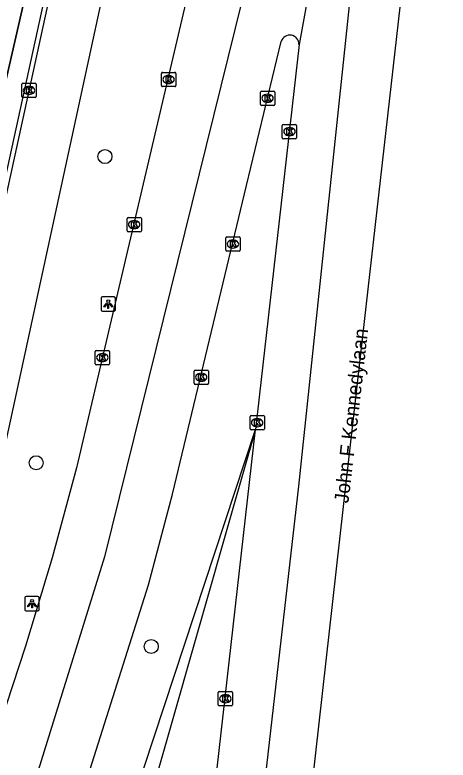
# Model space of a CAD drawing. Extents: x 160732 to 162105, y 387428 to 388479.
# Drawn here: x 162022.9 to 162053.2, y 387602.1 to 387654.1 of the extents above; entities that cross this region are included whole.
import ezdxf

# ---------------------------------------------------------------- set-up
doc = ezdxf.new("R2010")
doc.units = 0
for name, color, linetype in [('IMGEO_Berm_groen', 7, 'Continuous'), ('IMGEO_Boom', 7, 'Continuous'), ('IMGEO_Fietspad_gesloten', 7, 'Continuous'), ('IMGEO_Hek', 7, 'Continuous'), ('IMGEO_Kolk', 7, 'Continuous'), ('IMGEO_Lichtpunt', 7, 'Continuous'), ('IMGEO_Openbare_ruimte_label', 7, 'Continuous'), ('IMGEO_Rijbaan_lokaal_open', 7, 'Continuous'), ('IMGEO_Rijbaan_regionaal_gesloten', 7, 'Continuous'), ('IMGEO_Verkeerseiland_groen', 7, 'Continuous')]:
    doc.layers.add(name, color=color, linetype=linetype)

msp = doc.modelspace()

# ---------------------------------------------------------------- linework, layer by layer
at = {"layer": 'IMGEO_Berm_groen'}
for points in [[(162018.37, 387632.538), (162028.125, 387675.112), (162031.23, 387689.642)], [(162039.713, 387625.165), (162038.048, 387619.336), (162013.484, 387533.353), (162009.618, 387514.801)]]:
    msp.add_lwpolyline(points, dxfattribs=at)
at = {"layer": 'IMGEO_Boom'}
for centre in [(162029.201, 387644.243), (162024.391, 387622.849), (162032.435, 387610.011)]:
    msp.add_circle(centre, 0.489, dxfattribs=at)
at = {"layer": 'IMGEO_Fietspad_gesloten'}
msp.add_lwpolyline([(162020.951, 387618.232), (162036.123, 387688.22)], dxfattribs=at)
at = {"layer": 'IMGEO_Hek'}
msp.add_lwpolyline([(162031.23, 387689.642), (162028.125, 387675.112), (162018.37, 387632.538)], dxfattribs=at)
at = {"layer": 'IMGEO_Kolk'}
for p, q in [((162033.143, 387649.204), (162033.143, 387650.056)), ((162033.218, 387650.13), (162034.07, 387650.13)), ((162033.631, 387649.91), (162033.656, 387649.91)), ((162034.144, 387650.056), (162034.144, 387649.204)), ((162023.394, 387648.441), (162023.394, 387649.293)), ((162023.469, 387649.367), (162024.321, 387649.367)), ((162024.395, 387649.293), (162024.395, 387648.441)), ((162033.654, 387649.35), (162033.629, 387649.35)), ((162023.882, 387649.147), (162023.907, 387649.147)), ((162034.07, 387649.13), (162033.218, 387649.13)), ((162040.06, 387647.894), (162040.06, 387648.746)), ((162040.135, 387648.82), (162040.987, 387648.82)), ((162041.061, 387648.746), (162041.061, 387647.894)), ((162024.321, 387648.367), (162023.469, 387648.367)), ((162023.905, 387648.587), (162023.88, 387648.587)), ((162040.548, 387648.6), (162040.573, 387648.6)), ((162040.987, 387647.82), (162040.135, 387647.82)), ((162040.571, 387648.04), (162040.546, 387648.04)), ((162041.59, 387645.564), (162041.59, 387646.416)), ((162041.665, 387646.49), (162042.517, 387646.49)), ((162042.078, 387646.27), (162042.103, 387646.27)), ((162042.591, 387646.416), (162042.591, 387645.564)), ((162042.101, 387645.71), (162042.076, 387645.71)), ((162042.517, 387645.49), (162041.665, 387645.49)), ((162030.74, 387639.064), (162030.74, 387639.916)), ((162030.815, 387639.99), (162031.667, 387639.99)), ((162031.741, 387639.916), (162031.741, 387639.064)), ((162031.228, 387639.77), (162031.253, 387639.77)), ((162031.667, 387638.99), (162030.815, 387638.99)), ((162031.251, 387639.21), (162031.226, 387639.21)), ((162037.639, 387637.707), (162037.639, 387638.559)), ((162037.714, 387638.633), (162038.566, 387638.633)), ((162038.127, 387638.413), (162038.152, 387638.413)), ((162038.64, 387638.559), (162038.64, 387637.707)), ((162038.15, 387637.853), (162038.125, 387637.853)), ((162038.566, 387637.633), (162037.714, 387637.633)), ((162028.517, 387629.773), (162028.517, 387630.625)), ((162028.592, 387630.699), (162029.444, 387630.699)), ((162029.518, 387630.625), (162029.518, 387629.773)), ((162029.005, 387630.479), (162029.03, 387630.479)), ((162029.444, 387629.699), (162028.592, 387629.699)), ((162029.028, 387629.919), (162029.003, 387629.919)), ((162035.424, 387628.401), (162035.424, 387629.253)), ((162035.499, 387629.327), (162036.351, 387629.327)), ((162035.912, 387629.107), (162035.937, 387629.107)), ((162036.425, 387629.253), (162036.425, 387628.401)), ((162035.935, 387628.547), (162035.91, 387628.547)), ((162036.351, 387628.327), (162035.499, 387628.327)), ((162039.334, 387625.223), (162039.334, 387626.075)), ((162039.409, 387626.149), (162040.261, 387626.149)), ((162039.822, 387625.929), (162039.847, 387625.929)), ((162040.335, 387626.075), (162040.335, 387625.223)), ((162039.845, 387625.369), (162039.82, 387625.369)), ((162040.261, 387625.149), (162039.409, 387625.149)), ((162037.113, 387605.936), (162037.113, 387606.788)), ((162037.188, 387606.862), (162038.04, 387606.862)), ((162037.601, 387606.642), (162037.626, 387606.642)), ((162038.114, 387606.788), (162038.114, 387605.936)), ((162037.624, 387606.082), (162037.599, 387606.082)), ((162038.04, 387605.862), (162037.188, 387605.862))]:
    msp.add_line(p, q, dxfattribs=at)
for points in [[(162033.143, 387649.204), (162033.143, 387650.056)], [(162033.218, 387650.13), (162034.07, 387650.13)], [(162033.464, 387649.83), (162033.587, 387649.83), (162033.587, 387649.679), (162033.717, 387649.83), (162033.881, 387649.83), (162033.735, 387649.679), (162033.888, 387649.43), (162033.736, 387649.43), (162033.651, 387649.594), (162033.587, 387649.527), (162033.587, 387649.43), (162033.464, 387649.43), (162033.464, 387649.83)], [(162034.144, 387650.056), (162034.144, 387649.204)], [(162023.394, 387648.441), (162023.394, 387649.293)], [(162023.469, 387649.367), (162024.321, 387649.367)], [(162024.395, 387649.293), (162024.395, 387648.441)], [(162023.715, 387649.067), (162023.838, 387649.067), (162023.838, 387648.916), (162023.968, 387649.067), (162024.132, 387649.067), (162023.986, 387648.916), (162024.139, 387648.667), (162023.987, 387648.667), (162023.902, 387648.831), (162023.838, 387648.764), (162023.838, 387648.667), (162023.715, 387648.667), (162023.715, 387649.067)], [(162034.07, 387649.13), (162033.218, 387649.13)], [(162040.06, 387647.894), (162040.06, 387648.746)], [(162040.135, 387648.82), (162040.987, 387648.82)], [(162041.061, 387648.746), (162041.061, 387647.894)], [(162024.321, 387648.367), (162023.469, 387648.367)], [(162040.381, 387648.52), (162040.504, 387648.52), (162040.504, 387648.369), (162040.634, 387648.52), (162040.798, 387648.52), (162040.652, 387648.369), (162040.805, 387648.12), (162040.653, 387648.12), (162040.568, 387648.284), (162040.504, 387648.217), (162040.504, 387648.12), (162040.381, 387648.12), (162040.381, 387648.52)], [(162040.987, 387647.82), (162040.135, 387647.82)], [(162041.59, 387645.564), (162041.59, 387646.416)], [(162041.665, 387646.49), (162042.517, 387646.49)], [(162041.911, 387646.19), (162042.034, 387646.19), (162042.034, 387646.039), (162042.164, 387646.19), (162042.328, 387646.19), (162042.182, 387646.039), (162042.335, 387645.79), (162042.183, 387645.79), (162042.098, 387645.954), (162042.034, 387645.887), (162042.034, 387645.79), (162041.911, 387645.79), (162041.911, 387646.19)], [(162042.591, 387646.416), (162042.591, 387645.564)], [(162042.517, 387645.49), (162041.665, 387645.49)], [(162030.74, 387639.064), (162030.74, 387639.916)], [(162030.815, 387639.99), (162031.667, 387639.99)], [(162031.741, 387639.916), (162031.741, 387639.064)], [(162031.061, 387639.69), (162031.184, 387639.69), (162031.184, 387639.539), (162031.314, 387639.69), (162031.478, 387639.69), (162031.332, 387639.539), (162031.485, 387639.29), (162031.333, 387639.29), (162031.248, 387639.454), (162031.184, 387639.387), (162031.184, 387639.29), (162031.061, 387639.29), (162031.061, 387639.69)], [(162031.667, 387638.99), (162030.815, 387638.99)], [(162037.639, 387637.707), (162037.639, 387638.559)], [(162037.714, 387638.633), (162038.566, 387638.633)], [(162037.96, 387638.333), (162038.083, 387638.333), (162038.083, 387638.182), (162038.213, 387638.333), (162038.377, 387638.333), (162038.231, 387638.182), (162038.384, 387637.933), (162038.232, 387637.933), (162038.147, 387638.097), (162038.083, 387638.03), (162038.083, 387637.933), (162037.96, 387637.933), (162037.96, 387638.333)], [(162038.64, 387638.559), (162038.64, 387637.707)], [(162038.566, 387637.633), (162037.714, 387637.633)], [(162028.517, 387629.773), (162028.517, 387630.625)], [(162028.592, 387630.699), (162029.444, 387630.699)], [(162029.518, 387630.625), (162029.518, 387629.773)], [(162028.838, 387630.399), (162028.961, 387630.399), (162028.961, 387630.248), (162029.091, 387630.399), (162029.255, 387630.399), (162029.109, 387630.248), (162029.262, 387629.999), (162029.11, 387629.999), (162029.025, 387630.163), (162028.961, 387630.096), (162028.961, 387629.999), (162028.838, 387629.999), (162028.838, 387630.399)], [(162029.444, 387629.699), (162028.592, 387629.699)], [(162035.424, 387628.401), (162035.424, 387629.253)], [(162035.499, 387629.327), (162036.351, 387629.327)], [(162035.745, 387629.027), (162035.868, 387629.027), (162035.868, 387628.876), (162035.998, 387629.027), (162036.162, 387629.027), (162036.016, 387628.876), (162036.169, 387628.627), (162036.017, 387628.627), (162035.932, 387628.791), (162035.868, 387628.724), (162035.868, 387628.627), (162035.745, 387628.627), (162035.745, 387629.027)], [(162036.425, 387629.253), (162036.425, 387628.401)], [(162036.351, 387628.327), (162035.499, 387628.327)], [(162039.334, 387625.223), (162039.334, 387626.075)], [(162039.409, 387626.149), (162040.261, 387626.149)], [(162039.655, 387625.849), (162039.778, 387625.849), (162039.778, 387625.698), (162039.908, 387625.849), (162040.072, 387625.849), (162039.926, 387625.698), (162040.079, 387625.449), (162039.927, 387625.449), (162039.842, 387625.613), (162039.778, 387625.546), (162039.778, 387625.449), (162039.655, 387625.449), (162039.655, 387625.849)], [(162040.335, 387626.075), (162040.335, 387625.223)], [(162040.261, 387625.149), (162039.409, 387625.149)], [(162037.113, 387605.936), (162037.113, 387606.788)], [(162037.188, 387606.862), (162038.04, 387606.862)], [(162037.434, 387606.562), (162037.557, 387606.562), (162037.557, 387606.411), (162037.687, 387606.562), (162037.851, 387606.562), (162037.705, 387606.411), (162037.858, 387606.162), (162037.706, 387606.162), (162037.621, 387606.326), (162037.557, 387606.259), (162037.557, 387606.162), (162037.434, 387606.162), (162037.434, 387606.562)], [(162038.114, 387606.788), (162038.114, 387605.936)], [(162038.04, 387605.862), (162037.188, 387605.862)]]:
    msp.add_lwpolyline(points, dxfattribs=at)
for centre, start, end in [((162033.22, 387650.054), 91.552, 178.448), ((162033.22, 387650.054), 91.552, 178.448), ((162034.068, 387650.054), 1.552, 88.448), ((162034.068, 387650.054), 1.552, 88.448), ((162023.471, 387649.291), 91.552, 178.448), ((162023.471, 387649.291), 91.552, 178.448), ((162024.319, 387649.291), 1.552, 88.448), ((162024.319, 387649.291), 1.552, 88.448), ((162033.22, 387649.206), 181.552, 268.448), ((162033.22, 387649.206), 181.552, 268.448), ((162034.068, 387649.206), 271.552, 358.448), ((162034.068, 387649.206), 271.552, 358.448), ((162040.137, 387648.744), 91.552, 178.448), ((162040.137, 387648.744), 91.552, 178.448), ((162040.985, 387648.744), 1.552, 88.448), ((162040.985, 387648.744), 1.552, 88.448), ((162023.471, 387648.443), 181.552, 268.448), ((162023.471, 387648.443), 181.552, 268.448), ((162024.319, 387648.443), 271.552, 358.448), ((162024.319, 387648.443), 271.552, 358.448), ((162040.137, 387647.896), 181.552, 268.448), ((162040.137, 387647.896), 181.552, 268.448), ((162040.985, 387647.896), 271.552, 358.448), ((162040.985, 387647.896), 271.552, 358.448), ((162041.667, 387646.414), 91.552, 178.448), ((162041.667, 387646.414), 91.552, 178.448), ((162042.515, 387646.414), 1.552, 88.448), ((162042.515, 387646.414), 1.552, 88.448), ((162041.667, 387645.566), 181.552, 268.448), ((162041.667, 387645.566), 181.552, 268.448), ((162042.515, 387645.566), 271.552, 358.448), ((162042.515, 387645.566), 271.552, 358.448), ((162030.817, 387639.914), 91.552, 178.448), ((162030.817, 387639.914), 91.552, 178.448), ((162031.665, 387639.914), 1.552, 88.448), ((162031.665, 387639.914), 1.552, 88.448), ((162030.817, 387639.066), 181.552, 268.448), ((162030.817, 387639.066), 181.552, 268.448), ((162031.665, 387639.066), 271.552, 358.448), ((162031.665, 387639.066), 271.552, 358.448), ((162037.716, 387638.557), 91.552, 178.448), ((162037.716, 387638.557), 91.552, 178.448), ((162038.564, 387638.557), 1.552, 88.448), ((162038.564, 387638.557), 1.552, 88.448), ((162037.716, 387637.709), 181.552, 268.448), ((162037.716, 387637.709), 181.552, 268.448), ((162038.564, 387637.709), 271.552, 358.448), ((162038.564, 387637.709), 271.552, 358.448), ((162028.594, 387630.623), 91.552, 178.448), ((162028.594, 387630.623), 91.552, 178.448), ((162029.442, 387630.623), 1.552, 88.448), ((162029.442, 387630.623), 1.552, 88.448), ((162028.594, 387629.775), 181.552, 268.448), ((162028.594, 387629.775), 181.552, 268.448), ((162029.442, 387629.775), 271.552, 358.448), ((162029.442, 387629.775), 271.552, 358.448), ((162035.501, 387629.251), 91.552, 178.448), ((162035.501, 387629.251), 91.552, 178.448), ((162036.349, 387629.251), 1.552, 88.448), ((162036.349, 387629.251), 1.552, 88.448), ((162035.501, 387628.403), 181.552, 268.448), ((162035.501, 387628.403), 181.552, 268.448), ((162036.349, 387628.403), 271.552, 358.448), ((162036.349, 387628.403), 271.552, 358.448), ((162039.411, 387626.073), 91.552, 178.448), ((162039.411, 387626.073), 91.552, 178.448), ((162040.259, 387626.073), 1.552, 88.448), ((162040.259, 387626.073), 1.552, 88.448), ((162039.411, 387625.225), 181.552, 268.448), ((162039.411, 387625.225), 181.552, 268.448), ((162040.259, 387625.225), 271.552, 358.448), ((162040.259, 387625.225), 271.552, 358.448), ((162037.19, 387606.786), 91.552, 178.448), ((162037.19, 387606.786), 91.552, 178.448), ((162038.038, 387606.786), 1.552, 88.448), ((162038.038, 387606.786), 1.552, 88.448), ((162037.19, 387605.938), 181.552, 268.448), ((162037.19, 387605.938), 181.552, 268.448), ((162038.038, 387605.938), 271.552, 358.448), ((162038.038, 387605.938), 271.552, 358.448)]:
    msp.add_arc(centre, 0.0765, start, end, dxfattribs=at)
for centre, major_axis, ratio, start_param, end_param in [((162033.63, 387649.63), (-0.387, 0.002), 0.722429, 4.712389, 7.853982), ((162033.655, 387649.63), (-0.39, 0.002), 0.717154, 1.570796, 4.712389), ((162023.881, 387648.867), (-0.387, 0.002), 0.722429, 4.712389, 7.853982), ((162023.906, 387648.867), (-0.39, 0.002), 0.717154, 1.570796, 4.712389), ((162040.547, 387648.32), (-0.387, 0.002), 0.722429, 4.712389, 7.853982), ((162040.572, 387648.32), (-0.39, 0.002), 0.717154, 1.570796, 4.712389), ((162042.077, 387645.99), (-0.387, 0.002), 0.722429, 4.712389, 7.853982), ((162042.102, 387645.99), (-0.39, 0.002), 0.717154, 1.570796, 4.712389), ((162031.227, 387639.49), (-0.387, 0.002), 0.722429, 4.712389, 7.853982), ((162031.252, 387639.49), (-0.39, 0.002), 0.717154, 1.570796, 4.712389), ((162038.126, 387638.133), (-0.387, 0.002), 0.722429, 4.712389, 7.853982), ((162038.151, 387638.133), (-0.39, 0.002), 0.717154, 1.570796, 4.712389), ((162029.004, 387630.199), (-0.387, 0.002), 0.722429, 4.712389, 7.853982), ((162029.029, 387630.199), (-0.39, 0.002), 0.717154, 1.570796, 4.712389), ((162035.911, 387628.827), (-0.387, 0.002), 0.722429, 4.712389, 7.853982), ((162035.936, 387628.827), (-0.39, 0.002), 0.717154, 1.570796, 4.712389), ((162039.821, 387625.649), (-0.387, 0.002), 0.722429, 4.712389, 7.853982), ((162039.846, 387625.649), (-0.39, 0.002), 0.717154, 1.570796, 4.712389), ((162037.6, 387606.362), (-0.387, 0.002), 0.722429, 4.712389, 7.853982), ((162037.625, 387606.362), (-0.39, 0.002), 0.717154, 1.570796, 4.712389)]:
    msp.add_ellipse(centre, major_axis=major_axis, ratio=ratio, start_param=start_param, end_param=end_param, dxfattribs=at)
at = {"layer": 'IMGEO_Lichtpunt'}
for p, q in [((162028.93, 387634.344), (162028.93, 387633.537)), ((162028.93, 387634.344), (162028.93, 387633.537)), ((162029.832, 387634.439), (162029.024, 387634.439)), ((162029.832, 387634.439), (162029.024, 387634.439)), ((162029.926, 387633.537), (162029.926, 387634.344)), ((162029.926, 387633.537), (162029.926, 387634.344)), ((162029.024, 387633.443), (162029.832, 387633.443)), ((162029.024, 387633.443), (162029.832, 387633.443)), ((162023.607, 387613.408), (162023.607, 387612.601)), ((162023.607, 387613.408), (162023.607, 387612.601)), ((162024.509, 387613.503), (162023.701, 387613.503)), ((162024.509, 387613.503), (162023.701, 387613.503)), ((162024.603, 387612.601), (162024.603, 387613.408)), ((162024.603, 387612.601), (162024.603, 387613.408)), ((162023.701, 387612.507), (162024.509, 387612.507)), ((162023.701, 387612.507), (162024.509, 387612.507))]:
    msp.add_line(p, q, dxfattribs=at)
for points in [[(162029.304, 387634.008), (162029.343, 387633.98), (162029.155, 387633.718), (162029.117, 387633.745), (162029.304, 387634.008)], [(162029.406, 387633.96), (162029.453, 387633.96), (162029.453, 387633.638), (162029.406, 387633.638), (162029.406, 387633.96)], [(162029.516, 387633.98), (162029.554, 387634.007), (162029.741, 387633.745), (162029.702, 387633.717), (162029.516, 387633.98)], [(162023.981, 387613.072), (162024.02, 387613.044), (162023.832, 387612.782), (162023.794, 387612.809), (162023.981, 387613.072)], [(162024.083, 387613.024), (162024.13, 387613.024), (162024.13, 387612.702), (162024.083, 387612.702), (162024.083, 387613.024)], [(162024.193, 387613.044), (162024.231, 387613.071), (162024.418, 387612.809), (162024.379, 387612.781), (162024.193, 387613.044)]]:
    msp.add_lwpolyline(points, dxfattribs=at)
for centre in [(162029.429, 387634.142), (162024.106, 387613.206)]:
    msp.add_circle(centre, 0.0994, dxfattribs=at)
for centre, start, end in [((162029.024, 387634.344), 90, 180), ((162029.024, 387634.344), 90, 180), ((162029.832, 387634.344), 0, 90), ((162029.832, 387634.344), 0, 90), ((162029.024, 387633.537), 180, 270), ((162029.024, 387633.537), 180, 270), ((162029.832, 387633.537), 270, 0), ((162029.832, 387633.537), 270, 360), ((162023.701, 387613.408), 90, 180), ((162023.701, 387613.408), 90, 180), ((162024.509, 387613.408), 0, 90), ((162024.509, 387613.408), 0, 90), ((162023.701, 387612.601), 180, 270), ((162023.701, 387612.601), 180, 270), ((162024.509, 387612.601), 270, 0), ((162024.509, 387612.601), 270, 360)]:
    msp.add_arc(centre, 0.0946, start, end, dxfattribs=at)
at = {"layer": 'IMGEO_Rijbaan_lokaal_open'}
for points in [[(162032.317, 387688.968), (162017.041, 387619.091)], [(162017.375, 387619.041), (162032.644, 387688.883)]]:
    msp.add_lwpolyline(points, dxfattribs=at)
at = {"layer": 'IMGEO_Rijbaan_regionaal_gesloten'}
for points in [[(162050.875, 387735.171), (162045.786, 387706.079), (162043.416, 387694.444), (162038.971, 387672.62), (162027.21, 387622.492), (162025.518, 387616.202), (162023.646, 387610.041), (162020.922, 387601.792), (162016.098, 387586.6), (162014.383, 387581.39), (162011.339, 387572.056), (162010.062, 387568.114), (162001.965, 387543.576), (162000, 387536.886), (161999.346, 387534.66), (161996.899, 387524.195), (161995.111, 387512.365), (161993.746, 387500), (161992.515, 387489.107)], [(162044.752, 387686.025), (162043.37, 387676.388), (162040.305, 387661.344), (162033.257, 387632.856), (162029.156, 387616.28), (162023.571, 387598.28), (162014.876, 387571.828), (162010.771, 387558.998), (162005.112, 387542.025), (162001.844, 387530.465), (162000.323, 387523.362), (161999.141, 387516.355), (161998.024, 387507.63), (161994.196, 387472.918), (161992.723, 387459.885)], [(162048.791, 387685.235), (162042.756, 387652.083)], [(162049.426, 387684.861), (162042.724, 387621.214), (162026.095, 387475.901), (162023.71, 387454.878)], [(162053.173, 387684.484), (162045.809, 387619.589), (162035.798, 387530.42), (162031.024, 387487.802), (162027.862, 387460.083), (162027.256, 387454.624)], [(161999.545, 387489.107), (162000, 387493.165), (162000.744, 387500), (162001.92, 387510.839), (162003.342, 387520.717), (162005.124, 387529.178), (162008.267, 387540.197), (162023.566, 387586.883), (162028.452, 387602.325), (162032.234, 387614.315), (162033.919, 387620.661), (162039.087, 387642.212), (162041.515, 387652.286)], [(162042.756, 387652.083), (162039.713, 387625.165)], [(162030.037, 387539.846), (162030.122, 387540.189), (162030.195, 387540.61), (162031.055, 387548.094), (162036.9, 387600.281), (162039.713, 387625.165)]]:
    msp.add_lwpolyline(points, dxfattribs=at)
msp.add_arc((162042.121, 387652.096), 0.635, 358.797, 162.623, dxfattribs=at)
at = {"layer": 'IMGEO_Verkeerseiland_groen'}
msp.add_lwpolyline([(162002.318, 387489.107), (162003.634, 387500), (162006.056, 387520.056), (162007.837, 387528.526), (162039.713, 387625.165)], dxfattribs=at)

# ---------------------------------------------------------------- texts
at = {"layer": 'IMGEO_Openbare_ruimte_label'}
msp.add_text('John F Kennedylaan', height=1, rotation=83.5143, dxfattribs=at).set_placement((162046.207, 387619.985))

doc.saveas('drawing.dxf')
